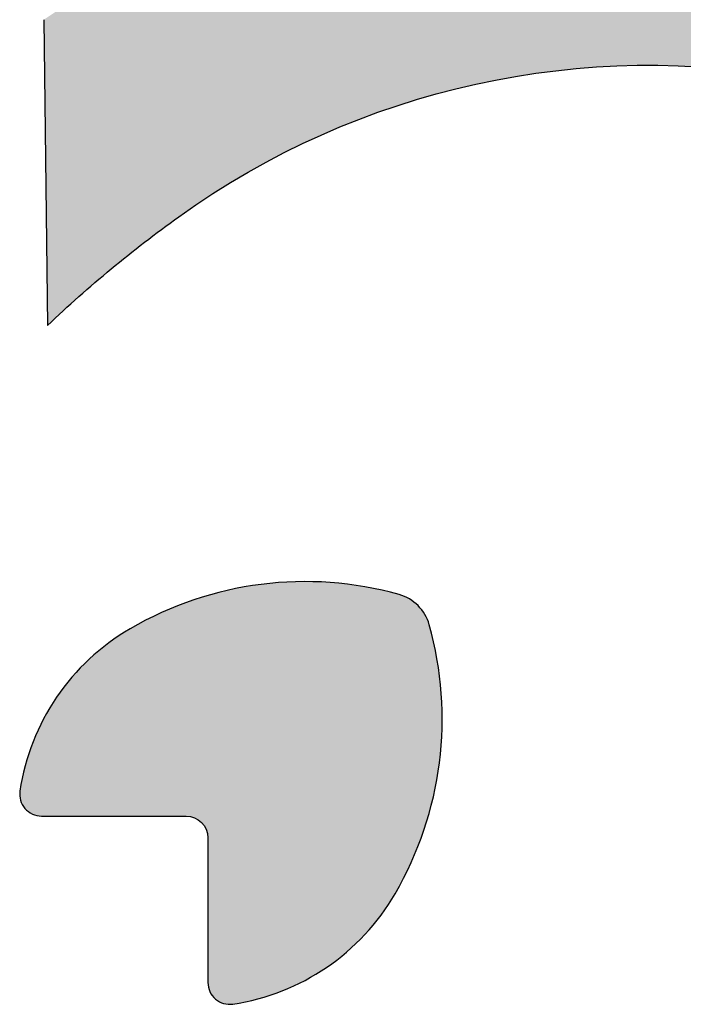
# Model space of a CAD drawing. Header units: millimetres. Extents: x -3873 to -97, y 912 to 4165.
# Tile 465 of 656: x -1429 to -1398, y 2683 to 2729. Entities that reach past the tile are written whole.
import ezdxf

# ---------------------------------------------------------------- set-up
doc = ezdxf.new("R2010")
doc.units = ezdxf.units.MM
doc.layers.add('pattern', color=7, linetype='Continuous', true_color=0x000000)

msp = doc.modelspace()

# ---------------------------------------------------------------- hatches: boundary and pattern name
at = {"layer": 'pattern'}
for points in [[(-1397.441, 2684.718), (-1383.397, 2684.552), (-1382.772, 2685.484), (-1382.165, 2686.43), (-1381.578, 2687.391), (-1381.011, 2688.364), (-1380.463, 2689.35), (-1379.937, 2690.348), (-1379.431, 2691.358), (-1378.947, 2692.378), (-1378.484, 2693.408), (-1378.043, 2694.447), (-1377.625, 2695.495), (-1377.229, 2696.551), (-1376.856, 2697.615), (-1376.505, 2698.684), (-1376.178, 2699.759), (-1375.874, 2700.84), (-1375.692, 2701.534), (-1375.523, 2702.233), (-1375.366, 2702.936), (-1375.222, 2703.644), (-1375.09, 2704.356), (-1374.97, 2705.071), (-1374.864, 2705.789), (-1374.77, 2706.51), (-1374.689, 2707.234), (-1374.621, 2707.96), (-1374.566, 2708.688), (-1374.524, 2709.417), (-1374.496, 2710.147), (-1374.481, 2710.878), (-1374.479, 2711.61), (-1374.49, 2712.341), (-1374.515, 2713.073), (-1374.553, 2713.803), (-1374.604, 2714.533), (-1374.668, 2715.261), (-1374.746, 2715.987), (-1374.836, 2716.711), (-1374.94, 2717.433), (-1375.057, 2718.152), (-1375.186, 2718.867), (-1375.328, 2719.579), (-1375.482, 2720.288), (-1375.649, 2720.992), (-1375.829, 2721.692), (-1376.02, 2722.387), (-1376.223, 2723.077), (-1376.438, 2723.761), (-1376.608, 2724.259), (-1376.792, 2724.756), (-1376.993, 2725.249), (-1377.208, 2725.74), (-1377.439, 2726.227), (-1377.685, 2726.709), (-1377.947, 2727.185), (-1378.223, 2727.656), (-1378.515, 2728.12), (-1378.821, 2728.576), (-1379.141, 2729.024), (-1379.475, 2729.464), (-1379.823, 2729.894), (-1380.185, 2730.314), (-1380.559, 2730.723), (-1380.945, 2731.121), (-1381.343, 2731.507), (-1381.753, 2731.881), (-1382.173, 2732.243), (-1382.603, 2732.591), (-1383.042, 2732.925), (-1383.491, 2733.245), (-1383.947, 2733.551), (-1384.411, 2733.842), (-1384.882, 2734.119), (-1385.358, 2734.38), (-1385.84, 2734.626), (-1386.327, 2734.857), (-1386.818, 2735.073), (-1387.311, 2735.273), (-1387.808, 2735.457), (-1388.306, 2735.627), (-1388.99, 2735.842), (-1389.68, 2736.045), (-1390.375, 2736.236), (-1391.075, 2736.415), (-1391.779, 2736.582), (-1392.488, 2736.737), (-1393.2, 2736.878), (-1393.916, 2737.008), (-1394.635, 2737.124), (-1395.356, 2737.228), (-1396.08, 2737.318), (-1396.807, 2737.395), (-1397.535, 2737.46), (-1398.264, 2737.511), (-1398.995, 2737.549), (-1399.726, 2737.573), (-1400.458, 2737.584), (-1401.189, 2737.582), (-1401.92, 2737.567), (-1402.65, 2737.539), (-1403.38, 2737.497), (-1404.107, 2737.442), (-1404.833, 2737.374), (-1405.557, 2737.293), (-1406.278, 2737.199), (-1406.997, 2737.092), (-1407.712, 2736.972), (-1408.423, 2736.84), (-1409.131, 2736.695), (-1409.834, 2736.538), (-1410.533, 2736.369), (-1411.228, 2736.188), (-1412.308, 2735.883), (-1413.383, 2735.556), (-1414.452, 2735.205), (-1415.515, 2734.832), (-1416.571, 2734.435), (-1417.619, 2734.017), (-1418.659, 2733.576), (-1419.689, 2733.113), (-1420.709, 2732.629), (-1421.718, 2732.123), (-1422.716, 2731.596), (-1423.702, 2731.049), (-1424.676, 2730.481), (-1425.636, 2729.894), (-1426.582, 2729.287), (-1427.514, 2728.662), (-1427.345, 2714.618), (-1425.904, 2715.942), (-1424.417, 2717.217), (-1422.887, 2718.439), (-1421.316, 2719.608), (-1420.564, 2720.133), (-1419.796, 2720.643), (-1419.012, 2721.135), (-1418.212, 2721.609), (-1417.398, 2722.065), (-1416.569, 2722.502), (-1415.727, 2722.919), (-1414.872, 2723.316), (-1414.006, 2723.692), (-1413.127, 2724.046), (-1412.239, 2724.379), (-1411.34, 2724.689), (-1410.433, 2724.977), (-1409.518, 2725.242), (-1408.595, 2725.483), (-1407.667, 2725.7), (-1406.733, 2725.894), (-1405.795, 2726.063), (-1404.853, 2726.208), (-1403.909, 2726.329), (-1402.964, 2726.426), (-1402.018, 2726.498), (-1401.072, 2726.546), (-1400.127, 2726.569), (-1399.185, 2726.569), (-1398.245, 2726.545), (-1397.31, 2726.497), (-1396.379, 2726.427), (-1395.454, 2726.333), (-1394.536, 2726.216), (-1393.624, 2726.078), (-1392.721, 2725.917), (-1392.578, 2725.889), (-1392.435, 2725.857), (-1392.292, 2725.824), (-1392.149, 2725.787), (-1392.006, 2725.748), (-1391.862, 2725.705), (-1391.719, 2725.661), (-1391.576, 2725.613), (-1391.434, 2725.562), (-1391.291, 2725.509), (-1391.15, 2725.453), (-1391.009, 2725.394), (-1390.868, 2725.332), (-1390.728, 2725.267), (-1390.589, 2725.2), (-1390.451, 2725.129), (-1390.313, 2725.056), (-1390.177, 2724.98), (-1390.042, 2724.902), (-1389.908, 2724.82), (-1389.775, 2724.736), (-1389.644, 2724.649), (-1389.514, 2724.56), (-1389.386, 2724.468), (-1389.259, 2724.373), (-1389.134, 2724.276), (-1389.011, 2724.176), (-1388.889, 2724.074), (-1388.769, 2723.97), (-1388.652, 2723.863), (-1388.536, 2723.754), (-1388.423, 2723.642), (-1388.311, 2723.529), (-1388.202, 2723.413), (-1388.095, 2723.296), (-1387.991, 2723.176), (-1387.889, 2723.055), (-1387.789, 2722.931), (-1387.692, 2722.806), (-1387.597, 2722.679), (-1387.505, 2722.551), (-1387.416, 2722.421), (-1387.329, 2722.29), (-1387.245, 2722.157), (-1387.163, 2722.023), (-1387.085, 2721.888), (-1387.009, 2721.752), (-1386.935, 2721.615), (-1386.865, 2721.476), (-1386.798, 2721.337), (-1386.733, 2721.197), (-1386.671, 2721.057), (-1386.612, 2720.916), (-1386.556, 2720.774), (-1386.502, 2720.632), (-1386.452, 2720.489), (-1386.404, 2720.346), (-1386.359, 2720.203), (-1386.317, 2720.06), (-1386.277, 2719.917), (-1386.241, 2719.773), (-1386.207, 2719.63), (-1386.176, 2719.487), (-1386.147, 2719.344), (-1385.987, 2718.441), (-1385.848, 2717.53), (-1385.731, 2716.611), (-1385.637, 2715.686), (-1385.566, 2714.756), (-1385.518, 2713.82), (-1385.494, 2712.881), (-1385.494, 2711.938), (-1385.517, 2710.994), (-1385.565, 2710.048), (-1385.637, 2709.102), (-1385.734, 2708.156), (-1385.854, 2707.212), (-1385.999, 2706.271), (-1386.169, 2705.332), (-1386.362, 2704.398), (-1386.579, 2703.47), (-1386.82, 2702.548), (-1387.084, 2701.632), (-1387.372, 2700.725), (-1387.682, 2699.827), (-1388.015, 2698.938), (-1388.369, 2698.059), (-1388.745, 2697.193), (-1389.142, 2696.338), (-1389.559, 2695.495), (-1389.995, 2694.667), (-1390.451, 2693.852), (-1390.925, 2693.053), (-1391.417, 2692.268), (-1391.926, 2691.5), (-1392.452, 2690.748), (-1393.62, 2689.178), (-1394.842, 2687.647), (-1396.117, 2686.16)], [(-1419.973, 2684.437), (-1419.973, 2684.411), (-1419.972, 2684.384), (-1419.97, 2684.358), (-1419.968, 2684.332), (-1419.964, 2684.305), (-1419.961, 2684.279), (-1419.956, 2684.252), (-1419.951, 2684.226), (-1419.945, 2684.2), (-1419.938, 2684.173), (-1419.93, 2684.147), (-1419.922, 2684.121), (-1419.913, 2684.096), (-1419.903, 2684.07), (-1419.893, 2684.045), (-1419.882, 2684.02), (-1419.87, 2683.995), (-1419.858, 2683.971), (-1419.845, 2683.947), (-1419.831, 2683.923), (-1419.817, 2683.9), (-1419.802, 2683.878), (-1419.787, 2683.855), (-1419.771, 2683.834), (-1419.754, 2683.812), (-1419.737, 2683.792), (-1419.719, 2683.771), (-1419.701, 2683.752), (-1419.683, 2683.733), (-1419.664, 2683.714), (-1419.645, 2683.696), (-1419.625, 2683.679), (-1419.605, 2683.662), (-1419.585, 2683.646), (-1419.564, 2683.63), (-1419.542, 2683.615), (-1419.52, 2683.6), (-1419.497, 2683.585), (-1419.474, 2683.572), (-1419.451, 2683.558), (-1419.427, 2683.546), (-1419.403, 2683.534), (-1419.378, 2683.522), (-1419.353, 2683.512), (-1419.328, 2683.502), (-1419.302, 2683.492), (-1419.276, 2683.484), (-1419.25, 2683.476), (-1419.224, 2683.469), (-1419.197, 2683.462), (-1419.171, 2683.457), (-1419.144, 2683.451), (-1419.117, 2683.447), (-1419.09, 2683.444), (-1419.063, 2683.441), (-1419.036, 2683.439), (-1419.009, 2683.437), (-1418.982, 2683.437), (-1418.956, 2683.437), (-1418.929, 2683.438), (-1418.903, 2683.439), (-1418.876, 2683.442), (-1418.85, 2683.444), (-1418.824, 2683.448), (-1418.545, 2683.494), (-1418.266, 2683.548), (-1417.987, 2683.609), (-1417.709, 2683.679), (-1417.431, 2683.757), (-1417.154, 2683.842), (-1416.879, 2683.936), (-1416.605, 2684.038), (-1416.334, 2684.148), (-1416.064, 2684.266), (-1415.798, 2684.392), (-1415.535, 2684.525), (-1415.275, 2684.666), (-1415.019, 2684.815), (-1414.768, 2684.971), (-1414.52, 2685.134), (-1414.278, 2685.304), (-1414.04, 2685.48), (-1413.808, 2685.664), (-1413.581, 2685.853), (-1413.36, 2686.049), (-1413.146, 2686.251), (-1412.937, 2686.457), (-1412.735, 2686.67), (-1412.54, 2686.887), (-1412.351, 2687.108), (-1412.17, 2687.334), (-1411.995, 2687.564), (-1411.828, 2687.797), (-1411.668, 2688.034), (-1411.516, 2688.274), (-1411.37, 2688.516), (-1411.179, 2688.856), (-1410.994, 2689.202), (-1410.818, 2689.554), (-1410.65, 2689.912), (-1410.49, 2690.275), (-1410.338, 2690.643), (-1410.195, 2691.016), (-1410.061, 2691.394), (-1409.937, 2691.775), (-1409.821, 2692.161), (-1409.716, 2692.55), (-1409.62, 2692.942), (-1409.534, 2693.337), (-1409.457, 2693.735), (-1409.391, 2694.135), (-1409.335, 2694.536), (-1409.289, 2694.939), (-1409.253, 2695.342), (-1409.228, 2695.746), (-1409.213, 2696.15), (-1409.208, 2696.554), (-1409.213, 2696.957), (-1409.228, 2697.359), (-1409.254, 2697.76), (-1409.289, 2698.159), (-1409.334, 2698.556), (-1409.389, 2698.95), (-1409.453, 2699.342), (-1409.527, 2699.73), (-1409.61, 2700.115), (-1409.702, 2700.496), (-1409.803, 2700.873), (-1409.82, 2700.932), (-1409.84, 2700.991), (-1409.861, 2701.05), (-1409.884, 2701.108), (-1409.91, 2701.166), (-1409.937, 2701.223), (-1409.967, 2701.28), (-1409.998, 2701.336), (-1410.031, 2701.391), (-1410.066, 2701.445), (-1410.103, 2701.499), (-1410.142, 2701.551), (-1410.182, 2701.602), (-1410.225, 2701.652), (-1410.269, 2701.7), (-1410.314, 2701.747), (-1410.361, 2701.793), (-1410.41, 2701.837), (-1410.459, 2701.879), (-1410.511, 2701.92), (-1410.563, 2701.958), (-1410.616, 2701.995), (-1410.67, 2702.03), (-1410.726, 2702.064), (-1410.782, 2702.095), (-1410.839, 2702.124), (-1410.896, 2702.152), (-1410.954, 2702.177), (-1411.012, 2702.2), (-1411.071, 2702.222), (-1411.129, 2702.241), (-1411.188, 2702.259), (-1411.565, 2702.359), (-1411.946, 2702.451), (-1412.331, 2702.534), (-1412.72, 2702.608), (-1413.111, 2702.672), (-1413.506, 2702.727), (-1413.902, 2702.772), (-1414.301, 2702.807), (-1414.702, 2702.833), (-1415.104, 2702.848), (-1415.508, 2702.853), (-1415.912, 2702.848), (-1416.316, 2702.833), (-1416.72, 2702.807), (-1417.123, 2702.771), (-1417.526, 2702.725), (-1417.927, 2702.669), (-1418.327, 2702.603), (-1418.724, 2702.527), (-1419.119, 2702.44), (-1419.512, 2702.344), (-1419.901, 2702.238), (-1420.286, 2702.123), (-1420.668, 2701.998), (-1421.046, 2701.865), (-1421.419, 2701.722), (-1421.787, 2701.57), (-1422.15, 2701.41), (-1422.507, 2701.241), (-1422.859, 2701.065), (-1423.205, 2700.881), (-1423.545, 2700.689), (-1423.787, 2700.544), (-1424.027, 2700.391), (-1424.264, 2700.231), (-1424.497, 2700.064), (-1424.727, 2699.889), (-1424.953, 2699.708), (-1425.175, 2699.519), (-1425.392, 2699.324), (-1425.604, 2699.122), (-1425.81, 2698.913), (-1426.012, 2698.698), (-1426.208, 2698.478), (-1426.397, 2698.251), (-1426.58, 2698.019), (-1426.757, 2697.781), (-1426.927, 2697.538), (-1427.09, 2697.291), (-1427.246, 2697.039), (-1427.395, 2696.783), (-1427.536, 2696.524), (-1427.669, 2696.26), (-1427.795, 2695.994), (-1427.912, 2695.725), (-1428.022, 2695.453), (-1428.124, 2695.18), (-1428.218, 2694.904), (-1428.304, 2694.628), (-1428.381, 2694.35), (-1428.451, 2694.071), (-1428.513, 2693.792), (-1428.566, 2693.513), (-1428.612, 2693.234), (-1428.616, 2693.208), (-1428.619, 2693.182), (-1428.621, 2693.156), (-1428.622, 2693.129), (-1428.623, 2693.103), (-1428.623, 2693.076), (-1428.623, 2693.049), (-1428.621, 2693.022), (-1428.619, 2692.995), (-1428.616, 2692.968), (-1428.613, 2692.942), (-1428.609, 2692.915), (-1428.604, 2692.888), (-1428.598, 2692.861), (-1428.591, 2692.835), (-1428.584, 2692.808), (-1428.576, 2692.782), (-1428.568, 2692.756), (-1428.558, 2692.731), (-1428.548, 2692.706), (-1428.538, 2692.68), (-1428.526, 2692.656), (-1428.514, 2692.632), (-1428.502, 2692.608), (-1428.488, 2692.584), (-1428.475, 2692.561), (-1428.46, 2692.539), (-1428.445, 2692.516), (-1428.43, 2692.495), (-1428.414, 2692.474), (-1428.398, 2692.453), (-1428.381, 2692.433), (-1428.364, 2692.414), (-1428.346, 2692.394), (-1428.327, 2692.375), (-1428.308, 2692.357), (-1428.289, 2692.339), (-1428.268, 2692.322), (-1428.248, 2692.304), (-1428.226, 2692.288), (-1428.205, 2692.272), (-1428.182, 2692.257), (-1428.16, 2692.242), (-1428.137, 2692.227), (-1428.113, 2692.214), (-1428.089, 2692.201), (-1428.065, 2692.188), (-1428.04, 2692.177), (-1428.015, 2692.166), (-1427.99, 2692.155), (-1427.964, 2692.146), (-1427.939, 2692.137), (-1427.913, 2692.128), (-1427.887, 2692.121), (-1427.86, 2692.114), (-1427.834, 2692.108), (-1427.808, 2692.103), (-1427.781, 2692.098), (-1427.755, 2692.094), (-1427.728, 2692.091), (-1427.702, 2692.089), (-1427.676, 2692.087), (-1427.649, 2692.086), (-1427.623, 2692.086), (-1420.974, 2692.086), (-1420.952, 2692.086), (-1420.929, 2692.085), (-1420.907, 2692.084), (-1420.884, 2692.082), (-1420.861, 2692.08), (-1420.838, 2692.077), (-1420.815, 2692.073), (-1420.792, 2692.069), (-1420.768, 2692.065), (-1420.745, 2692.06), (-1420.722, 2692.054), (-1420.699, 2692.048), (-1420.675, 2692.041), (-1420.652, 2692.033), (-1420.629, 2692.025), (-1420.606, 2692.016), (-1420.583, 2692.006), (-1420.56, 2691.996), (-1420.537, 2691.986), (-1420.514, 2691.974), (-1420.492, 2691.963), (-1420.47, 2691.95), (-1420.448, 2691.937), (-1420.426, 2691.923), (-1420.405, 2691.909), (-1420.384, 2691.894), (-1420.364, 2691.879), (-1420.343, 2691.863), (-1420.324, 2691.846), (-1420.304, 2691.829), (-1420.285, 2691.811), (-1420.267, 2691.793), (-1420.249, 2691.775), (-1420.231, 2691.756), (-1420.214, 2691.736), (-1420.197, 2691.716), (-1420.181, 2691.696), (-1420.166, 2691.676), (-1420.151, 2691.655), (-1420.137, 2691.633), (-1420.123, 2691.612), (-1420.11, 2691.59), (-1420.097, 2691.568), (-1420.085, 2691.545), (-1420.074, 2691.523), (-1420.063, 2691.5), (-1420.053, 2691.477), (-1420.044, 2691.454), (-1420.035, 2691.431), (-1420.027, 2691.408), (-1420.019, 2691.385), (-1420.012, 2691.361), (-1420.006, 2691.338), (-1420, 2691.315), (-1419.995, 2691.291), (-1419.99, 2691.268), (-1419.986, 2691.245), (-1419.983, 2691.222), (-1419.98, 2691.199), (-1419.978, 2691.176), (-1419.976, 2691.153), (-1419.975, 2691.131), (-1419.974, 2691.108), (-1419.974, 2691.086)]]:
    msp.add_hatch(color=256, dxfattribs=at).paths.add_polyline_path(points, flags=0)

# ---------------------------------------------------------------- linework, layer by layer
for p, q in [((-1427.514, 2728.662), (-1427.345, 2714.618)), ((-1427.623, 2692.086), (-1420.974, 2692.086)), ((-1419.974, 2691.086), (-1419.973, 2684.437))]:
    msp.add_line(p, q, dxfattribs=at)
at = {"layer": 'pattern', "extrusion": (0, 0, -1)}
for centre, radius, start, end in [((1399.666, 2689.437), 37.135, 54.3365, 100.7781), ((1388.205, 2673.467), 56.792, 46.4347, 54.3365), ((1420.974, 2691.086), 1, 89.9953, 179.9953)]:
    msp.add_arc(centre, radius, start, end, dxfattribs=at)
at = {"layer": 'pattern'}
for centre, radius, start, end in [((-1415.509, 2686.849), 16.004, 74.3393, 120.1419), ((-1411.728, 2700.333), 2, 15.6701, 74.3393), ((-1425.212, 2696.55), 16.004, 329.8675, 15.6701), ((-1418.318, 2691.686), 10.41, 120.1419, 171.448), ((-1427.623, 2693.086), 1, 171.448, 270.0047), ((-1420.374, 2693.742), 10.41, 278.5614, 329.8675), ((-1418.973, 2684.437), 1, 180.0047, 278.5614)]:
    msp.add_arc(centre, radius, start, end, dxfattribs=at)

doc.saveas('drawing.dxf')
